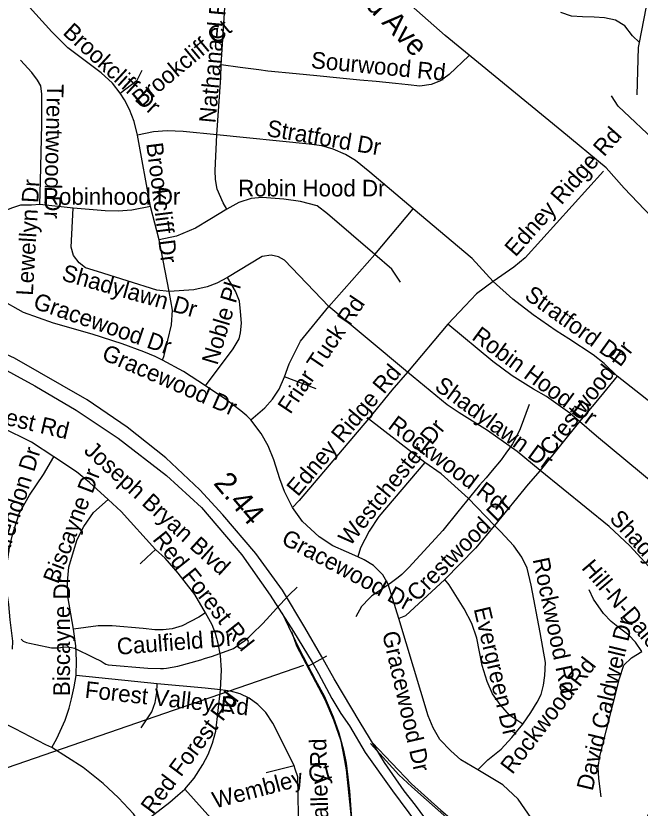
# Model space of a CAD drawing. Extents: x 1662474 to 1856135, y 779280 to 917889.
# Drawn here: x 1749829 to 1753390, y 858234 to 862754 of the extents above; entities that cross this region are included whole.
import ezdxf

# ---------------------------------------------------------------- set-up
doc = ezdxf.new("R2010")
doc.units = 0
for name, color, linetype in [('Exist Hydrographic Misc Water Feature', 7, 'Continuous'), ('Exist Road Non-System Type 51', 7, 'Continuous'), ('Exist Road Non-System Type 51 Label', 7, 'Continuous'), ('Exist Road Primary US Label', 7, 'Continuous'), ('Exist Road Primary US UnDivided 4 Lane Attributed', 7, 'Continuous'), ('Exist Road Secondary Mileage Tenths English Label', 7, 'Continuous'), ('Exist Road Secondary Ramp 1 Lane  Attributed', 7, 'Continuous'), ('Exist Road Secondary Structure Ovrhead Sign CELL', 7, 'Continuous'), ('Exist Road Secondary Structure Ovrhead Sign Number Label', 7, 'Continuous'), ('Exist Road Secondary Type 51 Divided Attributed', 7, 'Continuous'), ('Exist Road Secondary Type 51 Label', 7, 'Continuous')]:
    doc.layers.add(name, color=color, linetype=linetype)

msp = doc.modelspace()

# ---------------------------------------------------------------- linework, layer by layer
at = {"layer": 'Exist Hydrographic Misc Water Feature'}
for points in [[(1752757.1, 860535.8), (1752706.1, 860398.2), (1752679.4, 860342.4), (1752661.2, 860312.5), (1752645.2, 860286.7), (1752624.9, 860258.8), (1752596.6, 860221), (1752545.9, 860159.5), (1752511.7, 860117.7), (1752491.4, 860095.8), (1752473.1, 860076), (1752349.9, 859924.9), (1752265, 859817.6), (1752071.4, 859607.1), (1752031, 859567.5), (1752008.9, 859549.6), (1751972.6, 859521.9), (1751928.3, 859490.3), (1751894.1, 859468.5), (1751879.9, 859458.7), (1751860, 859444.8), (1751849.8, 859434.9), (1751833.8, 859419.1), (1751813.5, 859397.2), (1751801.4, 859383.3), (1751768.8, 859325.6)], [(1749859.3, 859197.1), (1749871.2, 859187.1), (1749889.3, 859178.9), (1749907.1, 859174.8), (1749943, 859166.5), (1750033, 859147.7), (1750073, 859147.4), (1750094.9, 859151.2), (1750121, 859153.1), (1750147, 859150.8), (1750163, 859146.6), (1750272.5, 859093.7), (1750316.4, 859071.3), (1750332.4, 859061.2), (1750342.2, 859055.1), (1750356.2, 859051), (1750582.1, 859033.2), (1750654.1, 859030.6), (1750672.1, 859030.5), (1750688.1, 859032.3), (1750752.3, 859043.8), (1750884.6, 859080.7), (1750904.7, 859086.5), (1750950.8, 859100.2), (1751071.2, 859145.2), (1751105.4, 859168.9), (1751135.6, 859190.7), (1751157.7, 859208.5), (1751176, 859226.4), (1751238.5, 859287.9), (1751337.3, 859395.1), (1751387.8, 859450.7), (1751433.3, 859494.9)]]:
    msp.add_lwpolyline(points, dxfattribs=at)
at = {"layer": 'Exist Road Non-System Type 51'}
for p, q in [((1750999.2, 862474.4), (1751028.4, 862913.7)), ((1750596.1, 861667), (1750522.1, 862073.4)), ((1750155.4, 861655.8), (1749966.5, 861677.2)), ((1750646, 861476.2), (1750596.1, 861667)), ((1751876.4, 861391.9), (1752095, 861653.4)), ((1750704.2, 861180.7), (1750646, 861476.2)), ((1751614.8, 861096.2), (1751876.4, 861391.9)), ((1752062.8, 860721.9), (1751614.8, 861096.2)), ((1752292.9, 860994.1), (1752062.8, 860721.9)), ((1751542.9, 860625.4), (1751361.8, 860694.1)), ((1752162.8, 860205.4), (1751839.9, 860454.4)), ((1753045.1, 860438.9), (1752819.9, 860160.8)), ((1750634.6, 858943.4), (1750172.2, 858991.2)), ((1751416, 858475.5), (1751257.5, 858435.1))]:
    msp.add_line(p, q, dxfattribs=at)
for points in [[(1753386.9, 862601.7), (1753424.4, 862798.5), (1753438.6, 862913.2), (1753461.9, 863172.8), (1753469.9, 863221.9), (1753517.9, 863260.2), (1753560.4, 863276.9), (1753594.2, 863299.8), (1753610, 863627.1), (1753603.1, 864192.2), (1753547.5, 864661.7), (1753463.2, 864792.9), (1753416.2, 864870.9), (1753341.5, 864911.6), (1753172.4, 864943.1), (1753138.4, 864961.7), (1753120.1, 864995), (1753084.2, 865051.8)], [(1750033.4, 862662.5), (1749816.5, 862906.7), (1749766.9, 862948.4)], [(1753386.9, 862601.7), (1753347.2, 862639.4), (1753302.4, 862697.2), (1753250.1, 862728.4), (1753187.4, 862742.6), (1753128.1, 862746.5), (1753061.4, 862748.4), (1752997.6, 862752.6), (1752938.1, 862773.9)], [(1750424.1, 862312.9), (1750379.4, 862370.2), (1750314.8, 862428.7), (1750125.2, 862572.2), (1750033.4, 862662.5)], [(1753373.2, 862302.7), (1753381.1, 862573.2), (1753386.9, 862601.7)], [(1749966.5, 861677.2), (1749970.1, 861810.4), (1749978, 862136.2), (1749978, 862306.1), (1749970.6, 862354.4), (1749952.9, 862386.4), (1749920.5, 862430.5), (1749855.1, 862501.4)], [(1752412.9, 862526.4), (1752301.4, 862420), (1752252.2, 862383.2), (1752198.4, 862361.8), (1752132.6, 862353.4), (1752065.9, 862360.7), (1751994, 862368), (1751884.5, 862378.5), (1751790.9, 862386.7), (1751677.1, 862399.2), (1751546, 862411.9), (1751427.4, 862423.2), (1751267, 862439.2), (1751214.8, 862446.5), (1751108.1, 862458.6), (1750999.2, 862474.4)], [(1750975.1, 862075.4), (1750999, 862402.4), (1750999.2, 862474.4)], [(1750424.1, 862312.9), (1750521.1, 862386.7), (1750550.1, 862444.2)], [(1750522.1, 862073.4), (1750503.1, 862151.5), (1750477.2, 862220), (1750448.1, 862275.4), (1750424.1, 862312.9)], [(1755093.6, 860537.9), (1755048, 860564.7), (1754325.4, 861240), (1753955.6, 861588.8), (1753264.9, 862237.9), (1753226.2, 862297.2)], [(1750975.1, 862075.4), (1750783.5, 862094), (1750691.9, 862098), (1750613.6, 862091.9), (1750522.1, 862073.4)], [(1751032.6, 861650.2), (1751011.6, 861687.8), (1750978.2, 861764.7), (1750967, 861820.9), (1750965.9, 861871.2), (1750975.1, 862075.4)], [(1752095, 861653.4), (1751849.1, 861862.9), (1751766.9, 861929.5), (1751708.6, 861962.9), (1751639.9, 861994), (1751574.1, 862011.9), (1751502.4, 862022.1), (1750975.1, 862075.4)], [(1753180.4, 861868.1), (1752734.6, 861373.4), (1752669, 861320), (1752551.1, 861237.6)], [(1751876.4, 861391.9), (1751606.6, 861624.2), (1751547.9, 861669.4), (1751453.4, 861695.1), (1751357.5, 861708.8), (1751234.6, 861717.7), (1751172.2, 861711.6), (1751101.4, 861688.8), (1751032.6, 861650.2)], [(1749966.5, 861677.2), (1749918.1, 861674.1), (1749856, 861673), (1749810, 861658.6), (1749761.2, 861639.8)], [(1750704.2, 861180.7), (1750632.6, 861188.9), (1750294, 861295.1), (1750226.4, 861315.6), (1750189.9, 861343.9), (1750158.6, 861385.9), (1750143.9, 861434.8), (1750155.4, 861655.8)], [(1750596.1, 861667), (1750489.9, 861645.8), (1750412.9, 861640), (1750339.4, 861642.1), (1750155.4, 861655.8)], [(1751032.6, 861650.2), (1750935.8, 861591.2), (1750854.4, 861542.9), (1750745.1, 861496.2), (1750646, 861476.2)], [(1752551.1, 861237.6), (1752432.6, 861369.1), (1752095, 861653.4)], [(1751614.8, 861096.2), (1751361.4, 861359.7), (1751327.4, 861378.4), (1751284.6, 861389.1), (1751233.6, 861380.4), (1751035.8, 861261.8)], [(1752023.1, 861233.9), (1751997.1, 861275.2), (1751973.2, 861308.5), (1751876.4, 861391.9)], [(1751035.8, 861261.8), (1750974.9, 861228.4), (1750921, 861207.4), (1750844.9, 861190.9), (1750704.2, 861180.7)], [(1750910.5, 860642.9), (1751068, 860853.4), (1751102.1, 860910.6), (1751111.1, 860945.5), (1751116.6, 860999.9), (1751111.1, 861067.9), (1751104.2, 861126.4), (1751082.4, 861182.5), (1751035.8, 861261.8)], [(1752551.1, 861237.6), (1752457.5, 861167.2), (1752392.1, 861098.5), (1752292.9, 860994.1)], [(1753259.6, 860698.5), (1753184.8, 860771.2), (1753122.1, 860819), (1752982.6, 860911.7), (1752911.9, 860956.5), (1752779.5, 861047.4), (1752663.8, 861137.9), (1752551.1, 861237.6)], [(1750665.6, 860788.9), (1750674.9, 860816.1), (1750716.1, 860991.4), (1750722.1, 861074.1), (1750704.2, 861180.7)], [(1750665.6, 860788.9), (1750624.1, 860809.5), (1750559.6, 860837.9), (1750435.5, 860882.5), (1750263.9, 860937.9), (1750042.9, 861000.6), (1749873, 861061.8), (1749735.2, 861137.6)], [(1751361.8, 860694.1), (1751387.9, 860767.9), (1751453.4, 860898.2), (1751614.8, 861096.2)], [(1753045.1, 860438.9), (1752988.8, 860486.8), (1752856.4, 860582.5), (1752781.6, 860623.2), (1752659.6, 860700.1), (1752550.1, 860781.4), (1752292.9, 860994.1)], [(1750910.5, 860642.9), (1750784.6, 860724), (1750665.6, 860788.9)], [(1751168.9, 860449.2), (1751249.4, 860516.9), (1751292.6, 860566.8), (1751330.5, 860623.4), (1751361.8, 860694.1)], [(1752062.8, 860721.9), (1751973.2, 860617.9), (1751839.9, 860454.4)], [(1752819.9, 860160.8), (1752688.8, 860267.9), (1752519.9, 860388), (1752357.5, 860489.9), (1752289.8, 860534.8), (1752062.8, 860721.9)], [(1753259.6, 860698.5), (1753137.9, 860549.2), (1753045.1, 860438.9)], [(1754311.8, 859722.7), (1754031.5, 860026.4), (1753811.9, 860242.6), (1753561.6, 860460.8), (1753259.6, 860698.5)], [(1751168.9, 860449.2), (1751146, 860472), (1751112.6, 860500.4), (1751032.6, 860560.8), (1750910.5, 860642.9)], [(1750044.9, 860237.4), (1749918.1, 860322.2), (1749748.6, 860405.4), (1749690.4, 860430.6)], [(1751406.6, 859949.4), (1751360.6, 860040), (1751334.6, 860111.9), (1751301.4, 860220.9), (1751269.1, 860300.1), (1751228.1, 860372), (1751168.9, 860449.2)], [(1751839.9, 860454.4), (1751446, 859988.9), (1751406.6, 859949.4)], [(1753971.9, 859466.2), (1753750.4, 859778.6), (1753668.2, 859878.9), (1753554.6, 859996.2), (1753475.4, 860078.6), (1753142, 860356.5), (1753045.1, 860438.9)], [(1749809.2, 859141.6), (1749811.4, 859186.8), (1749796.9, 859308.2), (1749788.2, 859395.7), (1749778, 859473.9), (1749774.4, 859590.4), (1749791.9, 859721.1), (1749810.9, 859800.4), (1749848.9, 859918.8), (1749905.9, 860019.5), (1749986.1, 860137.1), (1750044.9, 860237.4)], [(1750355.4, 859995.4), (1750249.1, 860092), (1750174.1, 860152.4), (1750044.9, 860237.4)], [(1752162.8, 860205.4), (1751900.2, 859897.2), (1751845.1, 859814.6), (1751794, 859718.5), (1751779.2, 859668.4)], [(1752559.9, 859845.5), (1752408.6, 860002.2), (1752254.4, 860140.8), (1752162.8, 860205.4)], [(1752819.9, 860160.8), (1752752.2, 860081.8), (1752559.9, 859845.5)], [(1753681.6, 859273.6), (1753546.1, 859476.8), (1753481.6, 859566.2), (1753330.6, 859729.8), (1753213.9, 859840.2), (1752819.9, 860160.8)], [(1750157.5, 859255), (1750126.4, 859442.1), (1750123.4, 859525.4), (1750132.1, 859608.2), (1750157.5, 859697.2), (1750179.6, 859766.2), (1750216.9, 859841.4), (1750272.2, 859920.6), (1750355.4, 859995.4)], [(1750626.2, 859710.1), (1750429.4, 859926.9), (1750355.4, 859995.4)], [(1751779.2, 859668.4), (1751715, 859696.4), (1751636.8, 859730.6), (1751559.6, 859782), (1751463.9, 859868.4), (1751406.6, 859949.4)], [(1752559.9, 859845.5), (1752450.4, 859717.7), (1752276.4, 859538.2)], [(1752721.2, 858712.2), (1752765.9, 858778.9), (1752802.6, 858839), (1752824.6, 858881.2), (1752838.9, 858934.8), (1752847.2, 858990.2), (1752850.4, 859065.2), (1752819.1, 859235), (1752768, 859504.9), (1752745.1, 859601.9), (1752715, 859666.2), (1752670.1, 859730), (1752593.1, 859811.2), (1752559.9, 859845.5)], [(1750537.9, 859627.9), (1750576.4, 859663.1), (1750626.2, 859710.1)], [(1750910.9, 859348.7), (1750849.4, 859452.9), (1750754.4, 859573.6), (1750680.6, 859660.8), (1750626.2, 859710.1)], [(1752012.9, 859316.4), (1751953.6, 859512.2), (1751922.4, 859565.2), (1751869.9, 859617.2), (1751815, 859650.8), (1751779.2, 859668.4)], [(1752276.4, 859538.2), (1752051.5, 859330.6), (1752012.9, 859316.4)], [(1752721.2, 858712.2), (1752647.2, 858762.1), (1752592.1, 858824.5), (1752548.4, 858885.2), (1752518.1, 858955.8), (1752488.1, 859048.4), (1752457.8, 859202.8), (1752429.4, 859286.5), (1752385.9, 859371.5), (1752300.2, 859506.9), (1752276.4, 859538.2)], [(1753400.5, 859126.7), (1753362.8, 859181), (1753325.4, 859220.6), (1753272.1, 859261), (1753225.4, 859298.6), (1753180.6, 859343.4), (1753124.4, 859426.4), (1753100.2, 859479.9)], [(1750910.9, 859348.7), (1750872.2, 859323.5), (1750777.5, 859274.4), (1750720, 859256.9), (1750669.1, 859251.9), (1750622.1, 859251.9), (1750555.1, 859258.9), (1750377.5, 859274.7), (1750298.2, 859273.4), (1750157.5, 859255)], [(1750996.1, 858909.1), (1751001.9, 859020.4), (1750997.1, 859104.9), (1750983.8, 859172.6), (1750967, 859230.6), (1750948.4, 859279.9), (1750910.9, 859348.7)], [(1752464.9, 858452.7), (1752366.9, 858508.9), (1752309.8, 858560), (1752248.4, 858624.6), (1752208.6, 858692.2), (1752180.6, 858760), (1752012.9, 859316.4)], [(1750172.2, 858991.2), (1750174.4, 859074.7), (1750171.1, 859160), (1750157.5, 859255)], [(1752027.4, 857537.2), (1751972.1, 857616.9), (1751923.4, 857683.6), (1751875.4, 857750.2), (1751839.9, 857804.9), (1751796.1, 857897.2), (1751775.4, 857970.5), (1751755.4, 858068.4), (1751715, 858452.7), (1751702.4, 858526.7), (1751683.8, 858616.2), (1751643.1, 858736.1), (1751594, 858851.9), (1751431.5, 859156.9), (1751403.4, 859239.2)], [(1753168.2, 858298.6), (1753153.5, 858402.8), (1753150.4, 858466.2), (1753159.9, 858529.9), (1753272.6, 858973.9), (1753296.4, 859049.8), (1753339.9, 859091.2), (1753400.5, 859126.7)], [(1750034.6, 858579.9), (1750062.8, 858630.1), (1750109.5, 858735.6), (1750132.4, 858803.9), (1750145.5, 858857.1), (1750161.8, 858926.7), (1750172.2, 858991.2)], [(1750544.1, 858691.2), (1750604.5, 858784.1), (1750623.1, 858836.1), (1750632.6, 858894.1), (1750634.6, 858943.4)], [(1750996.1, 858909.1), (1750909.8, 858917.4), (1750634.6, 858943.4)], [(1750792.9, 858342.4), (1750846.2, 858404.9), (1750895.1, 858483.1), (1750926.6, 858539.2), (1750951.5, 858603.9), (1750970.1, 858673.4), (1750996.1, 858909.1)], [(1751416, 858475.5), (1751334.6, 858640.2), (1751294, 858718.5), (1751255.4, 858780.2), (1751209.8, 858825.6), (1751159.6, 858861), (1751108.6, 858886.2), (1751053.6, 858901.4), (1750996.1, 858909.1)], [(1750034.6, 858579.9), (1750000.9, 858594.9), (1749824.8, 858685.4), (1749735.2, 858729)], [(1752464.9, 858452.7), (1752521.2, 858509.1), (1752597.1, 858570.2), (1752658.9, 858636.1), (1752721.2, 858712.2)], [(1750541, 858140.4), (1750499.2, 858200.7), (1750414, 858293.4), (1750327.4, 858373.7), (1750212.9, 858466.2), (1750123.1, 858523.5), (1750034.6, 858579.9)], [(1752541.2, 857967.1), (1752497.1, 857998.6), (1752458.9, 858027.7), (1752321.2, 858147.9), (1752087.9, 858354.8), (1752012.9, 858423.5), (1751851.1, 858601.8)], [(1751444.1, 858086), (1751437.9, 858412.2), (1751423.1, 858455.8), (1751416, 858475.5)], [(1752787.9, 858150.2), (1752694.2, 858284.9), (1752607.6, 858367.4), (1752464.9, 858452.7)], [(1750541, 858140.4), (1750707.6, 858268.4), (1750753.4, 858307), (1750792.9, 858342.4)], [(1751444.1, 858086), (1751144.1, 858081), (1751090.9, 858086.2), (1751038.1, 858107), (1750980.6, 858137.4), (1750942, 858175.8), (1750792.9, 858342.4)]]:
    msp.add_lwpolyline(points, dxfattribs=at)
at = {"layer": 'Exist Road Primary US UnDivided 4 Lane Attributed'}
msp.add_lwpolyline([(1753882, 861157.6), (1753298.5, 861770.8), (1753196.2, 861887.3), (1752944.2, 862095.8), (1752278.2, 862641.9), (1752052.5, 862841.7), (1751885.4, 863024.2), (1750536.1, 864423.4), (1749975, 865004.5), (1749728, 865261.5), (1749214.1, 865800), (1748687.9, 866347.5), (1748347.7, 866702.2), (1748068.1, 867000.4), (1747501.2, 867581), (1747211.4, 867925.6)], dxfattribs=at)
at = {"layer": 'Exist Road Secondary Ramp 1 Lane  Attributed'}
for points in [[(1751345.6, 859349.7), (1751442.5, 859146.3), (1751537.7, 858964.3), (1751586.9, 858874.1), (1751638.8, 858755.5), (1751671.7, 858662.7), (1751698.8, 858564.1), (1751712.3, 858490.7), (1751731.7, 858330.2), (1751741.3, 858198.8), (1751756.8, 858059.1), (1751777, 857961.4), (1751794.9, 857900.5), (1751813.8, 857854.3), (1751849.8, 857787.5), (1751890.9, 857724.1), (1751945.8, 857657.3), (1751966.3, 857635), (1752040.5, 857531.8)], [(1751862, 858608.3), (1752085.9, 858373.3), (1752253.5, 858221.9), (1752405, 858093), (1752558.1, 857979.7)]]:
    msp.add_lwpolyline(points, dxfattribs=at)
at = {"layer": 'Exist Road Secondary Structure Ovrhead Sign CELL'}
msp.add_line((1751493.1, 859041.3), (1751603.5, 859103), dxfattribs=at)
at = {"layer": 'Exist Road Secondary Structure Ovrhead Sign Number Label'}
msp.add_line((1751469.6, 859048.3), (1749316.8, 858305.3), dxfattribs=at)
at = {"layer": 'Exist Road Secondary Type 51 Divided Attributed'}
for points in [[(1752263.3, 858042), (1752107.8, 858250.4), (1752044.2, 858331.7), (1751932.7, 858493.5), (1751792.2, 858721.7), (1751645.3, 858971), (1751574.1, 859096.6), (1751477.2, 859265.2), (1751349.6, 859476.5), (1751198.2, 859686.7), (1751008.7, 859907.1), (1750878.9, 860049.8), (1750684.3, 860231.4), (1750463.7, 860406.5), (1750235.7, 860562.7), (1749820.8, 860800.5), (1749724, 860845.3), (1748371.2, 861323.3), (1748242.2, 861377), (1748009.3, 861498.7), (1747916.1, 861570.3), (1747843.4, 861613.9), (1747662, 861741.7), (1747505.7, 861870.3)], [(1749692.7, 860777.1), (1749937.3, 860643.6), (1750173.6, 860504.7), (1750412.7, 860344.4), (1750689.2, 860131.9), (1750888.2, 859949.2), (1751118.2, 859678.2), (1751279.3, 859448.7), (1751412.3, 859241.7), (1751519.4, 859066.1), (1751556, 859001), (1751632.3, 858859.9), (1751683.1, 858773.6), (1751732.1, 858703.1), (1751821.5, 858550.7), (1751977, 858331.7), (1752114.8, 858148)]]:
    msp.add_lwpolyline(points, dxfattribs=at)

# ---------------------------------------------------------------- texts
at = {"layer": 'Exist Road Non-System Type 51 Label'}
for s, rotation, p in [('Nathanael Rd', 84.8355, (1750968.1, 862139.2)), ('Brookcliff Ct', 39.822, (1750542.1, 862228.7)), ('Brookcliff Dr', 317.4271, (1750091.4, 862652.3)), ('Sourwood Rd', 354.6377, (1751509.8, 862456.1)), ('Trentwood Dr', 268.7551, (1750007, 862366.5)), ('Stratford Dr', 350.212, (1751255.5, 862068.7)), ('Edney Ridge Rd', 48.5447, (1752679.2, 861374.1)), ('Brookcliff Dr', 277.1209, (1750572.6, 862025.2)), ('Lewellyn Dr', 86.6719, (1749925.8, 861155.8)), ('Shadylawn Dr', 344.2013, (1750085.1, 861246.7)), ('Noble Pl', 73.4779, (1750978.3, 860756.9)), ('Stratford Dr', 324.3299, (1752724.3, 861144.6)), ('Gracewood Dr', 340.9491, (1749921.9, 861086.9)), ('Friar Tuck Rd', 56.0099, (1751394.5, 860476.6)), ('Robin Hood Dr', 323.5489, (1752424, 860911.5)), ('Gracewood Dr', 336.4559, (1750312.7, 860796.5)), ('Crestwood Dr', 52.3026, (1752882.4, 860237.4)), ('Edney Ridge Rd', 49.9833, (1751437.8, 860006.8)), ('Edney Ridge Rd', 49.9833, (1751437.8, 860006.8)), ('Shadylawn Dr', 323.8404, (1752211.2, 860626.3)), ('Red Forest Rd', 346.6895, (1749315.8, 860528)), ('Rockwood Rd', 323.0837, (1751945.8, 860404.2)), ('Westchester Dr', 51.049, (1751734.6, 859723.9)), ('Clarendon Dr', 72.6597, (1749747.4, 859554.6)), ('Biscayne Dr', 69.1868, (1750069.7, 859508)), ('Crestwood Dr', 45.0161, (1752116.6, 859407.1)), ('Shadylawn Dr', 311.9874, (1753209.8, 859882.4)), ('Red Forest Rd', 308.5851, (1750604.5, 859765.9)), ('Gracewood Dr', 331.7366, (1751336.8, 859745.9)), ('Rockwood Rd', 281.8858, (1752776.9, 859653)), ('Hill-N-Dale Dr', 310.3487, (1753051.3, 859602.2)), ('Biscayne Dr', 89.8929, (1750137.3, 858872.9)), ('Evergreen Dr', 283.1835, (1752440.2, 859370.9)), ('David Caldwell Dr', 76.571, (1753118.7, 858328.2)), ('Caulfield Dr', 4.5369, (1750409, 859108)), ('Gracewood Dr', 282.9929, (1751917.6, 859232.1)), ('Rockwood Rd', 52.3679, (1752660.5, 858422)), ('Forest Valley Rd', 353.7885, (1750219.5, 858864)), ('Red Forest Rd', 53.1535, (1750609.9, 858192.4)), ('Forest Valley Rd', 91.4795, (1751623.4, 857693.5)), ('Wembley Ct', 14.7309, (1750964.3, 858231)), ('Hill-N-Dale Dr', 63.4478, (1753214.8, 857549.3))]:
    msp.add_text(s, height=95, rotation=rotation, dxfattribs=at).set_placement(p)
for s, p in [('Robin Hood Dr', (1751097, 861723.6)), ('Robinhood Dr', (1749983.5, 861675.8))]:
    msp.add_text(s, height=95, dxfattribs=at).set_placement(p)
at = {"layer": 'Exist Road Primary US Label'}
msp.add_text('Battleground Ave', height=120, rotation=313.6167, dxfattribs=at).set_placement((1751253.1, 863403.8))
at = {"layer": 'Exist Road Secondary Mileage Tenths English Label'}
msp.add_text('2.44', height=125, rotation=310.3103, dxfattribs=at).set_placement((1750951.8, 860085.5))
at = {"layer": 'Exist Road Secondary Type 51 Label'}
msp.add_text('Joseph Bryan Blvd', height=95, rotation=317.8908, dxfattribs=at).set_placement((1750211.7, 860266.1))

doc.saveas('drawing.dxf')
